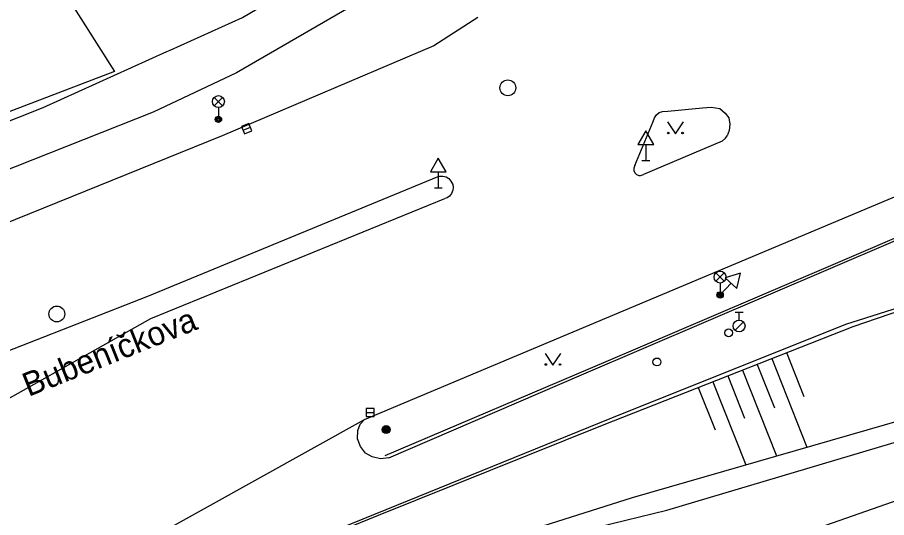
# Model space of a CAD drawing. Extents: x -596229 to -595156, y -1161237 to -1159376.
# Drawn here: x -595674.2 to -595619.4, y -1160336.7 to -1160305.2 of the extents above; entities that cross this region are included whole.
import ezdxf

# ---------------------------------------------------------------- set-up
doc = ezdxf.new("R2010")
doc.units = 0
for name, color, linetype in [('Level 25', 7, 'Continuous'), ('Level 27', 7, 'Continuous'), ('Level 28', 7, 'Continuous'), ('Level 33', 7, 'Continuous'), ('Level 34', 7, 'Continuous'), ('Level 36', 7, 'Continuous'), ('Nazvy ulic', 7, 'Continuous'), ('Specificka linie pasportu komunikaci', 7, 'Continuous'), ('TM - chodniky - VP', 7, 'Continuous'), ('TM - dolni hrana svahu', 7, 'Continuous'), ('TM - komunikace - VP', 7, 'Continuous'), ('TM - letecke snimky - pomocna linie', 7, 'Continuous'), ('TM - plot drateny_ kovovy - VP', 7, 'Continuous'), ('TM - srafovani', 7, 'Continuous'), ('TM - zabradli - VP', 7, 'Continuous')]:
    doc.layers.add(name, color=color, linetype=linetype)

msp = doc.modelspace()

# ---------------------------------------------------------------- linework, layer by layer
at = {"layer": 'Level 25'}
for radius in [0.25, 0.2, 0.15, 0.1, 0.05]:
    msp.add_circle((-595650.95, -1160331.18), radius, dxfattribs=at)
at = {"layer": 'Level 27'}
for p, q in [((-595659.981, -1160312.277), (-595659.519, -1160312.083)), ((-595652.21, -1160330.1), (-595651.71, -1160330.1))]:
    msp.add_line(p, q, dxfattribs=at)
for points in [[(-595659.884, -1160312.507), (-595659.423, -1160312.314), (-595659.616, -1160311.853), (-595660.077, -1160312.046)], [(-595652.21, -1160330.35), (-595651.71, -1160330.35), (-595651.71, -1160329.85), (-595652.21, -1160329.85)]]:
    msp.add_lwpolyline(points, close=True, dxfattribs=at)
for centre in [(-595643.27, -1160309.61), (-595671.74, -1160323.88)]:
    msp.add_circle(centre, 0.5, dxfattribs=at)
at = {"layer": 'Level 28'}
for p, q in [((-595628.92, -1160323.765), (-595628.42, -1160323.765)), ((-595628.67, -1160324.265), (-595628.67, -1160323.765)), ((-595628.928, -1160324.912), (-595628.398, -1160324.382))]:
    msp.add_line(p, q, dxfattribs=at)
for centre, radius in [((-595628.67, -1160324.64), 0.375), ((-595629.33, -1160325.07), 0.25), ((-595633.86, -1160326.91), 0.25)]:
    msp.add_circle(centre, radius, dxfattribs=at)
at = {"layer": 'Level 33'}
for p, q in [((-595661.805, -1160310.74), (-595661.275, -1160310.21)), ((-595661.805, -1160310.21), (-595661.275, -1160310.74)), ((-595661.54, -1160310.85), (-595661.54, -1160311.6)), ((-595630.135, -1160321.82), (-595629.605, -1160321.29)), ((-595630.135, -1160321.29), (-595629.605, -1160321.82)), ((-595629.87, -1160321.93), (-595629.87, -1160322.68))]:
    msp.add_line(p, q, dxfattribs=at)
for centre, radius in [((-595661.54, -1160310.475), 0.375), ((-595661.54, -1160311.6), 0.2), ((-595661.54, -1160311.6), 0.145), ((-595661.54, -1160311.6), 0.0876), ((-595629.87, -1160321.555), 0.375), ((-595629.87, -1160322.68), 0.2), ((-595629.87, -1160322.68), 0.145), ((-595629.87, -1160322.68), 0.0876)]:
    msp.add_circle(centre, radius, dxfattribs=at)
at = {"layer": 'Level 34'}
for p, q in [((-595634.56, -1160313.182), (-595634.56, -1160314.2)), ((-595634.81, -1160314.2), (-595634.31, -1160314.2)), ((-595647.66, -1160314.902), (-595647.66, -1160315.92)), ((-595647.91, -1160315.92), (-595647.41, -1160315.92)), ((-595629.178, -1160321.933), (-595629.87, -1160322.68)), ((-595630.053, -1160322.51), (-595629.687, -1160322.85))]:
    msp.add_line(p, q, dxfattribs=at)
for points in [[(-595635.06, -1160313.182), (-595634.06, -1160313.182), (-595634.56, -1160312.316)], [(-595648.16, -1160314.902), (-595647.16, -1160314.902), (-595647.66, -1160314.036)], [(-595629.545, -1160321.593), (-595628.811, -1160322.273), (-595628.59, -1160321.298)]]:
    msp.add_lwpolyline(points, close=True, dxfattribs=at)
at = {"layer": 'Level 36'}
for points in [[(-595633.19, -1160311.76), (-595632.69, -1160312.51), (-595632.19, -1160311.76)], [(-595640.92, -1160326.37), (-595640.42, -1160327.12), (-595639.92, -1160326.37)]]:
    msp.add_lwpolyline(points, dxfattribs=at)
for centre in [(-595633.14, -1160312.46), (-595632.241, -1160312.46), (-595640.87, -1160327.07), (-595639.971, -1160327.07)]:
    msp.add_circle(centre, 0.05, dxfattribs=at)
at = {"layer": 'Specificka linie pasportu komunikaci'}
msp.add_lwpolyline([(-595670.78, -1160348.74), (-595639.28, -1160337.74), (-595633.23, -1160336.27), (-595608.28, -1160328.84), (-595607.14, -1160331.6)], dxfattribs=at)
at = {"layer": 'TM - chodniky - VP'}
for points in [[(-595641.37, -1160297.64), (-595660.4, -1160308.65), (-595665.66, -1160311.14), (-595683.11, -1160318.05), (-595694.61, -1160322.27), (-595700.31, -1160324.19)], [(-595650.79, -1160332.96), (-595638.63, -1160327.72), (-595615.01, -1160317.63), (-595604.24, -1160313.12)], [(-595603.84, -1160320.07), (-595605.6, -1160320.31), (-595613.68, -1160322.21), (-595618.56, -1160323.48), (-595621.96, -1160324.55), (-595636.83, -1160330.51), (-595650.3, -1160335.97), (-595661.59, -1160340.55), (-595676.22, -1160346.36), (-595677.37, -1160346.82), (-595682.46, -1160348.82), (-595687.18, -1160350.38), (-595690.57, -1160351.27), (-595693.21, -1160351.84), (-595694.4, -1160352.09)], [(-595650.79, -1160332.96), (-595651.3, -1160333.03), (-595651.83, -1160332.9), (-595652.25, -1160332.66), (-595652.57, -1160332.25), (-595652.75, -1160331.77), (-595652.73, -1160331.23), (-595652.59, -1160330.84), (-595652.33, -1160330.57)]]:
    msp.add_lwpolyline(points, dxfattribs=at)
at = {"layer": 'TM - dolni hrana svahu'}
msp.add_lwpolyline([(-595670.78, -1160348.74), (-595647.87, -1160339.42), (-595635.41, -1160335.47), (-595617.16, -1160330.2), (-595602.17, -1160324.72), (-595590.87, -1160320.9), (-595587.8, -1160319.28)], dxfattribs=at)
at = {"layer": 'TM - komunikace - VP'}
for points in [[(-595645.16, -1160305.16), (-595647.94, -1160306.95), (-595661.31, -1160312.63), (-595682.99, -1160321.41), (-595697.86, -1160326.77)], [(-595593.33, -1160305.78), (-595652.33, -1160330.57)], [(-595634.1, -1160311.73), (-595634.01, -1160311.5), (-595633.88, -1160311.32), (-595633.71, -1160311.17), (-595633.51, -1160311.1), (-595633.18, -1160311.07)], [(-595633.18, -1160311.07), (-595630.99, -1160310.87)], [(-595630.99, -1160310.87), (-595630.44, -1160310.82), (-595629.88, -1160310.92), (-595629.55, -1160311.21), (-595629.33, -1160311.51), (-595629.26, -1160311.9), (-595629.29, -1160312.29), (-595629.43, -1160312.63)], [(-595635.25, -1160314.51), (-595634.1, -1160311.73)], [(-595629.74, -1160312.98), (-595629.54, -1160312.79), (-595629.43, -1160312.63)], [(-595629.74, -1160312.98), (-595634.7, -1160315.07)], [(-595635.25, -1160314.51), (-595635.31, -1160314.68), (-595635.32, -1160314.83), (-595635.25, -1160314.97), (-595635.14, -1160315.08), (-595635.01, -1160315.13), (-595634.89, -1160315.15), (-595634.78, -1160315.1), (-595634.7, -1160315.07)], [(-595647.69, -1160315.23), (-595666.02, -1160322.78), (-595681.95, -1160329.01), (-595688.68, -1160331.73), (-595697.42, -1160334.49)], [(-595647.69, -1160315.23), (-595647.56, -1160315.19), (-595647.37, -1160315.18), (-595647.17, -1160315.22), (-595646.99, -1160315.33), (-595646.86, -1160315.5), (-595646.74, -1160315.71), (-595646.72, -1160315.89), (-595646.75, -1160316.07), (-595646.83, -1160316.28), (-595646.96, -1160316.45), (-595647.09, -1160316.54), (-595647.25, -1160316.6)], [(-595695.94, -1160339.07), (-595686.77, -1160335.95), (-595665.8, -1160324.16), (-595647.25, -1160316.6)], [(-595652.33, -1160330.57), (-595672.73, -1160341.9), (-595690.6, -1160348.23), (-595699.14, -1160349.97)]]:
    msp.add_lwpolyline(points, dxfattribs=at)
at = {"layer": 'TM - letecke snimky - pomocna linie'}
msp.add_lwpolyline([(-595692.18, -1160318.49), (-595684.59, -1160315.61), (-595672.6, -1160310.84), (-595664.8, -1160307.32), (-595664.59, -1160307.22), (-595660.03, -1160305.16), (-595652.75, -1160300.85)], dxfattribs=at)
at = {"layer": 'TM - plot drateny_ kovovy - VP'}
for points in [[(-595660.1, -1160290.63), (-595666.22, -1160294.14), (-595674.33, -1160298.76), (-595668.09, -1160308.57), (-595678.86, -1160312.67), (-595685.82, -1160302.39), (-595679.36, -1160294.35), (-595672.69, -1160286.01), (-595665.66, -1160277.31)], [(-595683.95, -1160359.59), (-595672.12, -1160354.93), (-595651.22, -1160346.71), (-595640.87, -1160342.64), (-595635.49, -1160340.52), (-595634.2, -1160341.06), (-595607.14, -1160331.6)]]:
    msp.add_lwpolyline(points, dxfattribs=at)
at = {"layer": 'TM - srafovani'}
for points in [[(-595625.67, -1160326.32), (-595624.58, -1160329.08)], [(-595627.53, -1160327.06), (-595626.44, -1160329.81)], [(-595626.6, -1160326.69), (-595624.39, -1160332.29)], [(-595628.46, -1160327.42), (-595626.32, -1160332.84)], [(-595630.32, -1160328.16), (-595628.25, -1160333.4)], [(-595629.39, -1160327.79), (-595628.33, -1160330.46)], [(-595631.25, -1160328.52), (-595630.19, -1160331.19)]]:
    msp.add_lwpolyline(points, dxfattribs=at)
at = {"layer": 'TM - zabradli - VP'}
for points in [[(-595604.37, -1160312.88), (-595623.04, -1160320.9), (-595637.09, -1160326.91), (-595651.04, -1160332.83)], [(-595694.37, -1160352.25), (-595690.6, -1160351.38), (-595687.06, -1160350.46), (-595681.71, -1160348.71), (-595677.34, -1160347), (-595660.85, -1160340.41), (-595651.44, -1160336.59), (-595637.29, -1160330.91), (-595621.48, -1160324.67), (-595618.4, -1160323.63), (-595613.47, -1160322.29), (-595606.12, -1160320.72), (-595603.64, -1160320.31)]]:
    msp.add_lwpolyline(points, dxfattribs=at)

# ---------------------------------------------------------------- texts
at = {"layer": 'Nazvy ulic'}
msp.add_text('Bubeníčkova', height=1.5, rotation=21.7782, dxfattribs=at).set_placement((-595673.527, -1160329.121))

doc.saveas('drawing.dxf')
